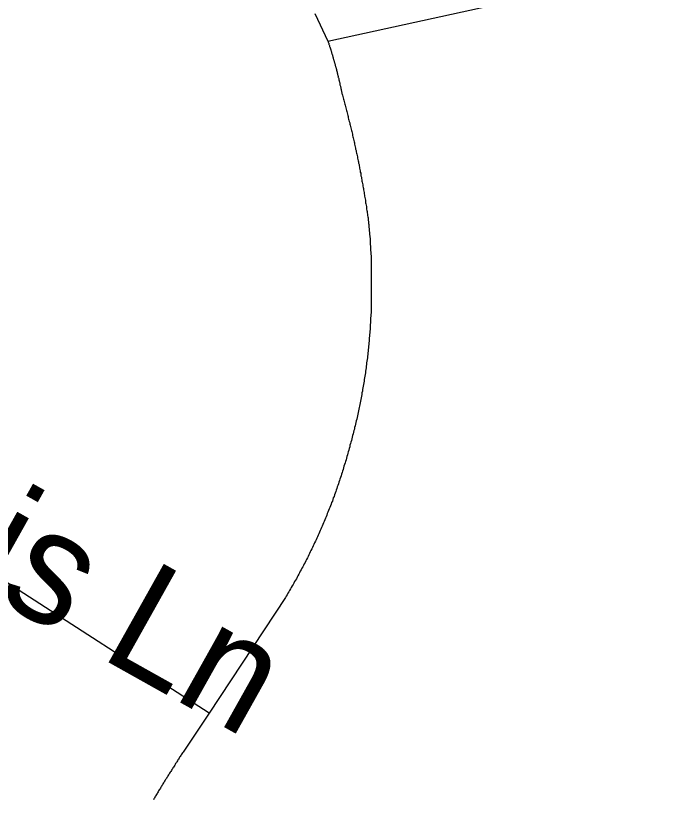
# Model space of a CAD drawing. Extents: x 1268485 to 1426702, y 514839 to 616766.
# Drawn here: x 1382679 to 1383153, y 548591 to 549160 of the extents above; entities that cross this region are included whole.
import ezdxf

# ---------------------------------------------------------------- set-up
doc = ezdxf.new("R2010")
doc.units = 0
doc.layers.add('Old_Level_10', color=7, linetype='Continuous')
doc.layers.add('Old_Level_35', color=7, linetype='Continuous')

msp = doc.modelspace()

# ---------------------------------------------------------------- linework, layer by layer
at = {"layer": 'Old_Level_35'}
for p, q in [((1382905.494, 549141.68), (1383174.215, 549200.735)), ((1382895.959, 549161.878), (1382905.494, 549141.68)), ((1382819.27, 548653.708), (1382540.707, 548833.129)), ((1382874.531, 548737.677), (1382819.27, 548653.708)), ((1382819.27, 548653.708), (1382800.2, 548625.462))]:
    msp.add_line(p, q, dxfattribs=at)
for points in [[(1382905.494, 549141.68), (1382905.597, 549141.322), (1382905.699, 549140.963), (1382905.904, 549140.552), (1382906.007, 549140.194), (1382906.109, 549139.835), (1382906.212, 549139.425), (1382906.417, 549139.015), (1382906.519, 549138.604), (1382906.622, 549138.246), (1382906.725, 549137.887), (1382906.827, 549137.477), (1382907.032, 549137.118), (1382907.135, 549136.759), (1382907.237, 549136.401), (1382907.34, 549135.99), (1382907.545, 549135.58), (1382907.647, 549135.17), (1382907.75, 549134.811), (1382907.852, 549134.453), (1382907.955, 549134.042), (1382908.16, 549133.683), (1382908.16, 549133.325), (1382908.262, 549132.863), (1382908.365, 549132.505), (1382908.467, 549132.145), (1382908.673, 549131.735), (1382908.775, 549131.377), (1382908.878, 549131.018), (1382908.98, 549130.557), (1382909.083, 549130.197), (1382909.288, 549129.839), (1382909.39, 549129.429), (1382909.39, 549129.07), (1382909.493, 549128.711), (1382909.595, 549128.249), (1382909.8, 549127.891), (1382909.903, 549127.481), (1382910.005, 549127.122), (1382910.108, 549126.763), (1382910.21, 549126.353), (1382910.21, 549125.943), (1382910.415, 549125.584), (1382910.518, 549125.174), (1382910.62, 549124.815), (1382910.723, 549124.456), (1382910.826, 549123.995), (1382911.031, 549123.636), (1382911.031, 549123.226), (1382911.133, 549122.867), (1382911.236, 549122.508), (1382911.338, 549122.047), (1382911.543, 549121.688), (1382911.646, 549121.329), (1382911.646, 549120.919), (1382911.748, 549120.509), (1382911.851, 549120.15), (1382911.953, 549119.74), (1382912.158, 549119.381), (1382912.158, 549119.022), (1382912.261, 549118.561), (1382912.363, 549118.202), (1382912.466, 549117.792), (1382912.466, 549117.433), (1382912.671, 549117.023), (1382912.774, 549116.613), (1382912.876, 549116.254), (1382912.979, 549115.895), (1382912.979, 549115.434), (1382913.081, 549115.075), (1382913.286, 549114.665), (1382913.389, 549114.306), (1382913.389, 549113.896), (1382913.491, 549113.486), (1382913.594, 549113.127), (1382913.594, 549112.768), (1382913.799, 549112.307), (1382913.901, 549111.948), (1382914.004, 549111.538), (1382914.004, 549111.179), (1382914.106, 549110.769), (1382914.209, 549110.359), (1382914.209, 549110), (1382914.414, 549109.641), (1382914.516, 549109.18), (1382914.619, 549108.821), (1382914.619, 549108.462), (1382914.722, 549108.001), (1382914.927, 549107.642), (1382914.927, 549107.232), (1382915.029, 549106.873), (1382915.132, 549106.463), (1382915.132, 549106.053), (1382915.234, 549105.694), (1382915.337, 549105.233), (1382915.337, 549104.873), (1382915.542, 549104.515), (1382915.644, 549104.105), (1382915.644, 549103.695), (1382915.747, 549103.336)], [(1382915.747, 549103.336), (1382915.952, 549102.413), (1382916.259, 549101.49), (1382916.464, 549100.619), (1382916.772, 549099.696), (1382916.977, 549098.824), (1382917.285, 549097.851), (1382917.49, 549096.979), (1382917.797, 549096.056), (1382918.002, 549095.185), (1382918.207, 549094.262), (1382918.412, 549093.288), (1382918.618, 549092.417), (1382918.925, 549091.494), (1382919.13, 549090.622), (1382919.335, 549089.7), (1382919.643, 549088.829), (1382919.848, 549087.854), (1382920.155, 549086.983), (1382920.258, 549086.06), (1382920.463, 549085.188), (1382920.771, 549084.266), (1382920.976, 549083.292), (1382921.283, 549082.42), (1382921.488, 549081.497), (1382921.591, 549080.626), (1382921.898, 549079.704), (1382922.103, 549078.729), (1382922.411, 549077.858), (1382922.514, 549076.935), (1382922.719, 549076.064), (1382923.026, 549075.141), (1382923.231, 549074.167), (1382923.334, 549073.295), (1382923.641, 549072.373), (1382923.846, 549071.45), (1382924.051, 549070.579), (1382924.256, 549069.604), (1382924.462, 549068.682), (1382924.667, 549067.811), (1382924.872, 549066.888), (1382924.974, 549065.914), (1382925.282, 549065.042), (1382925.487, 549064.12), (1382925.589, 549063.197), (1382925.897, 549062.325), (1382925.999, 549061.352), (1382926.204, 549060.429), (1382926.512, 549059.557), (1382926.615, 549058.634), (1382926.922, 549057.711), (1382927.025, 549056.738), (1382927.23, 549055.866), (1382927.332, 549054.943), (1382927.64, 549054.02), (1382927.742, 549053.149), (1382928.05, 549052.175), (1382928.152, 549051.252), (1382928.358, 549050.33), (1382928.46, 549049.459), (1382928.665, 549048.484), (1382928.87, 549047.561), (1382928.973, 549046.639), (1382929.28, 549045.768), (1382929.383, 549044.793), (1382929.485, 549043.87), (1382929.793, 549042.948), (1382929.895, 549042.025), (1382930.1, 549041.102), (1382930.203, 549040.179), (1382930.408, 549039.257), (1382930.613, 549038.334), (1382930.716, 549037.463), (1382930.921, 549036.489), (1382931.023, 549035.566), (1382931.228, 549034.643), (1382931.331, 549033.669), (1382931.536, 549032.747), (1382931.741, 549031.875), (1382931.843, 549030.952), (1382932.048, 549029.979), (1382932.151, 549029.056), (1382932.253, 549028.133), (1382932.459, 549027.261), (1382932.664, 549026.338), (1382932.766, 549025.365), (1382932.869, 549024.442), (1382932.971, 549023.519), (1382933.279, 549022.545), (1382933.381, 549021.622), (1382933.484, 549020.751), (1382933.586, 549019.828), (1382933.791, 549018.854), (1382933.894, 549017.931), (1382933.996, 549017.009), (1382934.099, 549016.086), (1382934.201, 549015.112), (1382934.509, 549014.24), (1382934.612, 549013.318), (1382934.714, 549012.395)], [(1382934.714, 549012.395), (1382934.714, 549011.934), (1382934.714, 549011.421), (1382934.919, 549011.011), (1382934.919, 549010.549), (1382935.022, 549010.139), (1382935.022, 549009.678), (1382935.022, 549009.166), (1382935.124, 549008.756), (1382935.124, 549008.294), (1382935.124, 549007.884), (1382935.227, 549007.423), (1382935.227, 549006.961), (1382935.227, 549006.5), (1382935.329, 549006.038), (1382935.329, 549005.628), (1382935.329, 549005.167), (1382935.534, 549004.705), (1382935.534, 549004.245), (1382935.534, 549003.834), (1382935.637, 549003.373), (1382935.637, 549002.963), (1382935.637, 549002.45), (1382935.739, 549001.989), (1382935.739, 549001.579), (1382935.739, 549001.117), (1382935.842, 549000.707), (1382935.842, 549000.194), (1382935.842, 548999.733), (1382935.842, 548999.323), (1382936.047, 548998.861), (1382936.047, 548998.451), (1382936.047, 548997.939), (1382936.047, 548997.478), (1382936.149, 548997.068), (1382936.149, 548996.606), (1382936.149, 548996.196), (1382936.149, 548995.683), (1382936.252, 548995.273), (1382936.252, 548994.812), (1382936.252, 548994.35), (1382936.252, 548993.889), (1382936.355, 548993.428), (1382936.355, 548993.018), (1382936.355, 548992.557), (1382936.355, 548992.146), (1382936.355, 548991.634), (1382936.457, 548991.172), (1382936.457, 548990.762), (1382936.457, 548990.301), (1382936.457, 548989.788), (1382936.457, 548989.378), (1382936.662, 548988.916), (1382936.662, 548988.506), (1382936.662, 548988.045), (1382936.662, 548987.584), (1382936.662, 548987.123), (1382936.662, 548986.713), (1382936.765, 548986.251), (1382936.765, 548985.738), (1382936.765, 548985.328), (1382936.765, 548984.867), (1382936.765, 548984.457), (1382936.765, 548983.995), (1382936.765, 548983.483), (1382936.765, 548983.072), (1382936.867, 548982.612), (1382936.867, 548982.201), (1382936.867, 548981.689), (1382936.867, 548981.227), (1382936.867, 548980.817), (1382936.867, 548980.356), (1382936.867, 548979.894), (1382936.867, 548979.433), (1382936.867, 548979.023), (1382936.867, 548978.561), (1382936.97, 548978.1), (1382936.97, 548977.639), (1382936.97, 548977.178), (1382936.97, 548976.768), (1382936.97, 548976.306), (1382936.97, 548975.793), (1382936.97, 548975.383), (1382936.97, 548974.922), (1382936.97, 548974.512), (1382936.97, 548973.999), (1382936.97, 548973.538), (1382936.97, 548973.127), (1382936.97, 548972.666), (1382936.97, 548972.256), (1382936.97, 548971.744), (1382936.97, 548971.334), (1382936.97, 548970.872), (1382936.97, 548970.462), (1382936.97, 548969.949), (1382936.97, 548969.488), (1382936.97, 548969.078), (1382936.97, 548968.616), (1382936.97, 548968.104), (1382936.97, 548967.694)], [(1382936.97, 548967.694), (1382936.97, 548966.515), (1382936.97, 548965.233), (1382936.97, 548964.054), (1382936.97, 548962.824), (1382936.97, 548961.645), (1382936.97, 548960.363), (1382936.97, 548959.184), (1382936.97, 548957.954), (1382936.97, 548956.672), (1382936.97, 548955.493), (1382936.97, 548954.263), (1382936.97, 548953.084), (1382936.867, 548951.802), (1382936.867, 548950.623), (1382936.867, 548949.393), (1382936.867, 548948.214), (1382936.765, 548946.932), (1382936.765, 548945.753), (1382936.765, 548944.523), (1382936.662, 548943.292), (1382936.662, 548942.062), (1382936.457, 548940.883), (1382936.457, 548939.601), (1382936.355, 548938.423), (1382936.355, 548937.192), (1382936.252, 548936.013), (1382936.149, 548934.732), (1382936.149, 548933.552), (1382936.047, 548932.322), (1382935.842, 548931.143), (1382935.842, 548929.861), (1382935.739, 548928.683), (1382935.637, 548927.453), (1382935.534, 548926.273), (1382935.534, 548924.992), (1382935.329, 548923.812), (1382935.227, 548922.634), (1382935.124, 548921.352), (1382935.022, 548920.173), (1382934.919, 548918.943), (1382934.714, 548917.763), (1382934.612, 548916.482), (1382934.509, 548915.303), (1382934.407, 548914.124), (1382934.201, 548912.894), (1382934.099, 548911.664), (1382933.894, 548910.433), (1382933.791, 548909.254), (1382933.586, 548908.075), (1382933.484, 548906.793), (1382933.279, 548905.614), (1382933.176, 548904.435), (1382932.971, 548903.205), (1382932.766, 548902.026), (1382932.664, 548900.796), (1382932.459, 548899.565), (1382932.253, 548898.386), (1382932.151, 548897.207), (1382931.843, 548895.925), (1382931.741, 548894.747), (1382931.536, 548893.567), (1382931.228, 548892.389), (1382931.126, 548891.107), (1382930.921, 548889.928), (1382930.613, 548888.749), (1382930.511, 548887.57), (1382930.203, 548886.288), (1382929.998, 548885.109), (1382929.793, 548883.93), (1382929.588, 548882.751), (1382929.383, 548881.572), (1382929.075, 548880.291), (1382928.87, 548879.111), (1382928.665, 548877.932), (1382928.358, 548876.753), (1382928.152, 548875.574), (1382927.845, 548874.395), (1382927.64, 548873.165), (1382927.332, 548871.986), (1382927.127, 548870.806), (1382926.922, 548869.576), (1382926.615, 548868.398), (1382926.41, 548867.167), (1382925.999, 548865.988), (1382925.794, 548864.809), (1382925.487, 548863.63), (1382925.282, 548862.451), (1382924.872, 548861.272), (1382924.667, 548860.041), (1382924.359, 548858.863), (1382924.051, 548857.735), (1382923.744, 548856.555), (1382923.334, 548855.377), (1382923.129, 548854.197), (1382922.719, 548853.019), (1382922.514, 548851.788), (1382922.103, 548850.609), (1382921.898, 548849.43), (1382921.488, 548848.302)], [(1382921.488, 548848.302), (1382921.283, 548847.123), (1382920.873, 548845.944), (1382920.668, 548844.765), (1382920.258, 548843.586), (1382919.848, 548842.458), (1382919.643, 548841.228), (1382919.233, 548840.049), (1382918.925, 548838.87), (1382918.618, 548837.742), (1382918.207, 548836.563), (1382917.9, 548835.384), (1382917.49, 548834.256), (1382917.08, 548833.077), (1382916.875, 548831.898), (1382916.464, 548830.77), (1382916.157, 548829.54), (1382915.747, 548828.361), (1382915.337, 548827.233), (1382915.029, 548826.054), (1382914.619, 548824.926), (1382914.209, 548823.747), (1382913.901, 548822.619), (1382913.491, 548821.441), (1382913.081, 548820.313), (1382912.671, 548819.133), (1382912.261, 548818.006), (1382911.851, 548816.878), (1382911.543, 548815.699), (1382911.133, 548814.571), (1382910.62, 548813.392), (1382910.21, 548812.264), (1382909.903, 548811.136), (1382909.39, 548809.958), (1382908.98, 548808.83), (1382908.673, 548807.702), (1382908.16, 548806.574), (1382907.75, 548805.447), (1382907.237, 548804.267), (1382906.827, 548803.139), (1382906.417, 548802.011), (1382905.904, 548800.884), (1382905.494, 548799.756), (1382904.982, 548798.628), (1382904.674, 548797.5), (1382904.161, 548796.373), (1382903.649, 548795.245), (1382903.136, 548794.117), (1382902.726, 548792.989), (1382902.213, 548791.861), (1382901.701, 548790.734), (1382901.291, 548789.606), (1382900.778, 548788.478), (1382900.368, 548787.35), (1382899.855, 548786.274), (1382899.343, 548785.146), (1382898.83, 548784.019), (1382898.42, 548782.942), (1382897.907, 548781.814), (1382897.395, 548780.686), (1382896.882, 548779.558), (1382896.369, 548778.482), (1382895.754, 548777.354), (1382895.242, 548776.227), (1382894.729, 548775.201), (1382894.216, 548774.074), (1382893.704, 548772.997), (1382893.089, 548771.869), (1382892.576, 548770.793), (1382892.166, 548769.665), (1382891.653, 548768.64), (1382891.038, 548767.512), (1382890.525, 548766.435), (1382889.91, 548765.307), (1382889.398, 548764.231), (1382888.885, 548763.206), (1382888.27, 548762.078), (1382887.757, 548761.001), (1382887.142, 548759.925), (1382886.527, 548758.9), (1382886.014, 548757.772), (1382885.399, 548756.695), (1382884.886, 548755.619), (1382884.271, 548754.542), (1382883.656, 548753.517), (1382883.144, 548752.441), (1382882.528, 548751.364), (1382881.913, 548750.338), (1382881.298, 548749.262), (1382880.785, 548748.185), (1382880.17, 548747.109), (1382879.453, 548746.084), (1382878.837, 548745.007), (1382878.222, 548743.931), (1382877.607, 548742.854), (1382876.992, 548741.88), (1382876.377, 548740.803), (1382875.762, 548739.727), (1382875.146, 548738.702), (1382874.531, 548737.677)], [(1382800.2, 548625.462), (1382799.892, 548624.796), (1382799.38, 548624.18), (1382798.97, 548623.514), (1382798.662, 548622.898), (1382798.252, 548622.232), (1382797.739, 548621.617), (1382797.329, 548621.002), (1382797.022, 548620.335), (1382796.509, 548619.669), (1382796.099, 548619.054), (1382795.791, 548618.439), (1382795.381, 548617.772), (1382794.869, 548617.106), (1382794.458, 548616.491), (1382794.151, 548615.876), (1382793.741, 548615.261), (1382793.228, 548614.543), (1382792.921, 548613.928), (1382792.51, 548613.313), (1382792.1, 548612.698), (1382791.793, 548611.98), (1382791.28, 548611.365), (1382790.87, 548610.75), (1382790.46, 548610.134), (1382790.152, 548609.417), (1382789.64, 548608.802), (1382789.23, 548608.186), (1382788.922, 548607.52), (1382788.512, 548606.854), (1382788.102, 548606.238), (1382787.589, 548605.623), (1382787.282, 548604.956), (1382786.872, 548604.29), (1382786.461, 548603.675), (1382786.154, 548603.008), (1382785.641, 548602.393), (1382785.231, 548601.727), (1382784.924, 548601.06), (1382784.513, 548600.445), (1382784.103, 548599.83), (1382783.796, 548599.112), (1382783.283, 548598.497), (1382782.873, 548597.882), (1382782.463, 548597.164), (1382782.155, 548596.549), (1382781.745, 548595.934), (1382781.335, 548595.268), (1382781.028, 548594.601), (1382780.515, 548593.986), (1382780.105, 548593.32), (1382779.797, 548592.705), (1382779.387, 548592.038), (1382778.977, 548591.372), (1382778.669, 548590.757)]]:
    msp.add_lwpolyline(points, dxfattribs=at)

# ---------------------------------------------------------------- texts
at = {"layer": 'Old_Level_10'}
msp.add_text('Davis Ln', height=82.0208, rotation=330.73713, dxfattribs=at).set_placement((1382472.46, 548843.923))

doc.saveas('drawing.dxf')
